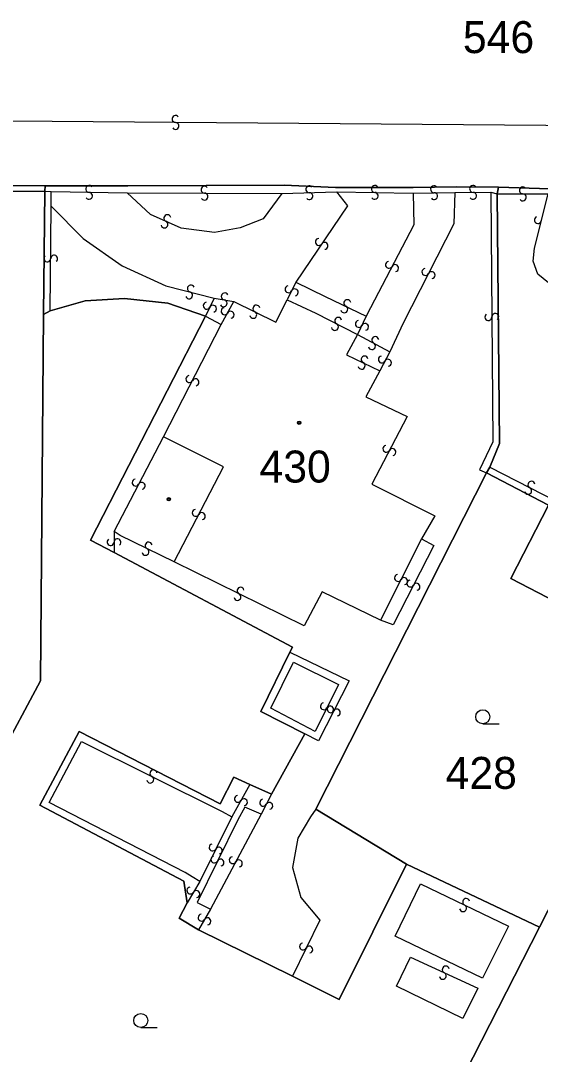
# Model space of a CAD drawing. Extents: x -600309 to -598967, y -1161267 to -1160292.
# Drawn here: x -600047.4 to -600019.7, y -1160676.4 to -1160621.4 of the extents above; entities that cross this region are included whole.
import ezdxf

# ---------------------------------------------------------------- set-up
doc = ezdxf.new("R2010")
doc.units = 0
for name, color, linetype in [('Level 1', 7, 'Continuous'), ('Level 13', 7, 'Continuous'), ('Level 3', 7, 'Continuous'), ('Level 4', 7, 'Continuous'), ('Level 5', 7, 'Continuous'), ('Level 60', 7, 'Continuous')]:
    doc.layers.add(name, color=color, linetype=linetype)

msp = doc.modelspace()

# ---------------------------------------------------------------- linework, layer by layer
at = {"layer": 'Level 1'}
for points in [[(-600110.55, -1160638.13), (-600109.32, -1160633.17), (-600107.3, -1160631.31), (-600103.3, -1160629.78), (-600088.08, -1160629.91), (-600087.71, -1160629.91), (-600086.69, -1160629.92), (-600086.33, -1160629.98), (-600085.37, -1160629.93), (-600072.54, -1160630), (-600068.88, -1160630.09), (-600046.08, -1160630.17), (-600041.68, -1160630.17), (-600033.36, -1160630.13), (-600030.62, -1160630.26), (-600026.5, -1160630.27), (-600024.2, -1160630.22), (-600021.96, -1160630.24), (-600019.23, -1160630.33), (-600012.52, -1160630.25), (-600010.87, -1160630.31), (-600002.59, -1160630.29), (-599986.11, -1160630.73), (-599979.88, -1160630.93)], [(-600072.54, -1160630), (-600068.88, -1160630.09), (-600046.08, -1160630.17)], [(-600046.09, -1160630.46), (-600046.08, -1160630.17)], [(-600046.08, -1160630.17), (-600041.68, -1160630.17), (-600033.36, -1160630.13), (-600030.62, -1160630.26), (-600026.5, -1160630.27), (-600024.2, -1160630.22), (-600021.96, -1160630.24)], [(-600022.02, -1160630.6), (-600021.96, -1160630.24)], [(-600021.96, -1160630.24), (-600019.23, -1160630.33), (-600012.52, -1160630.25), (-600010.87, -1160630.31), (-600002.59, -1160630.29)], [(-600046.17, -1160637.02), (-600046.09, -1160630.46)], [(-600022.42, -1160645.15), (-600021.9, -1160643.88), (-600022.02, -1160630.6)], [(-600045.8, -1160636.82), (-600043.94, -1160636.29), (-600041.86, -1160636.16), (-600039.55, -1160636.41), (-600037.54, -1160637.11)], [(-600046.17, -1160637.02), (-600045.8, -1160636.82)], [(-600048.56, -1160660.66), (-600046.32, -1160656.51), (-600046.17, -1160637.02)], [(-600037.54, -1160637.11), (-600043.66, -1160649.03), (-600042.41, -1160649.69)], [(-600031.68, -1160663.34), (-600022.6, -1160645.44)], [(-600022.6, -1160645.44), (-600022.42, -1160645.15)], [(-600019.29, -1160647.17), (-600022.6, -1160645.44)], [(-600012.61, -1160655.57), (-600021.3, -1160651.07), (-600019.29, -1160647.17)], [(-600033.05, -1160654.99), (-600032.92, -1160654.72), (-600042.41, -1160649.69)], [(-600033.05, -1160654.99), (-600034.6, -1160658.15), (-600032.26, -1160659.34)], [(-600019.78, -1160669.61), (-600012.61, -1160655.57)], [(-600035.19, -1160662.02), (-600036.03, -1160661.63), (-600036.77, -1160663.05), (-600044.26, -1160659.2), (-600046.36, -1160663.12), (-600038.7, -1160667.17), (-600038.52, -1160668.33)], [(-600032.26, -1160659.34), (-600034.04, -1160662.55)], [(-600034.04, -1160662.55), (-600035.19, -1160662.02)], [(-600026.85, -1160666.27), (-600031.68, -1160663.34)], [(-600032.91, -1160672.22), (-600030.43, -1160673.47), (-600026.85, -1160666.27)], [(-600019.78, -1160669.61), (-600026.85, -1160666.27)], [(-600038.52, -1160668.33), (-600038.95, -1160669.14), (-600037.92, -1160669.76)], [(-600037.92, -1160669.76), (-600032.91, -1160672.22)], [(-600030.78, -1160691.2), (-600019.78, -1160669.61)]]:
    msp.add_lwpolyline(points, dxfattribs=at)
at = {"layer": 'Level 13'}
for centre, start, end in [((-600039.138, -1160626.616), 36.698, 269.288), ((-600039.143, -1160626.984), 216.9125, 89.0105), ((-600043.735, -1160630.336), 36.3776, 268.4756), ((-600037.598, -1160630.376), 37.1641, 269.2621), ((-600032.024, -1160630.356), 39.1442, 271.2422), ((-600028.535, -1160630.336), 36.3874, 268.4854), ((-600025.382, -1160630.356), 38.4004, 270.4983), ((-600023.309, -1160630.336), 37.6727, 269.7707), ((-600020.658, -1160630.416), 37.3727, 269.4707), ((-600043.744, -1160630.704), 216.1632, 88.7532), ((-600037.601, -1160630.744), 216.9497, 89.5397), ((-600032.015, -1160630.724), 218.9297, 91.5197), ((-600028.544, -1160630.704), 216.1729, 88.7629), ((-600025.378, -1160630.724), 218.1859, 90.7759), ((-600023.31, -1160630.704), 217.4583, 90.0483), ((-600020.661, -1160630.784), 217.1583, 89.7483), ((-600039.574, -1160631.892), 13.1634, 245.7534), ((-600019.858, -1160631.993), 113.1966, 345.2946), ((-600039.727, -1160632.228), 193.3778, 65.4758), ((-600031.512, -1160633.156), 93.0469, 325.6369), ((-600031.208, -1160633.365), 273.2614, 145.3594), ((-600045.964, -1160634.037), 126.8575, 358.9555), ((-600045.596, -1160634.042), 306.643, 179.233), ((-600027.783, -1160634.374), 99.5656, 332.1556), ((-600027.457, -1160634.547), 279.7801, 151.8781), ((-600025.844, -1160634.755), 100.0747, 332.6647), ((-600025.517, -1160634.925), 280.2892, 152.3872), ((-600038.323, -1160635.642), 23.0234, 255.1214), ((-600033.125, -1160635.678), 101.0829, 333.6729), ((-600032.795, -1160635.843), 281.2974, 153.3954), ((-600038.416, -1160635.998), 202.8089, 75.3989), ((-600036.58, -1160636.422), 207.9616, 80.5516), ((-600036.519, -1160636.058), 28.1761, 260.2741), ((-600029.999, -1160636.414), 11.7573, 243.8552), ((-600037.476, -1160636.55), 101.5561, 334.1461), ((-600037.144, -1160636.711), 281.7705, 153.8685), ((-600036.531, -1160636.85), 98.6329, 330.7309), ((-600036.209, -1160637.029), 278.4185, 151.0085), ((-600035.002, -1160637.035), 190.8001, 63.3901), ((-600034.837, -1160636.705), 11.0145, 243.1125), ((-600030.16, -1160636.746), 191.5428, 64.1328), ((-600030.484, -1160637.357), 10.1916, 242.2896), ((-600029.386, -1160637.52), 101.5363, 334.1263), ((-600022.494, -1160637.151), 127.5897, 0.1797), ((-600022.126, -1160637.15), 307.8042, 179.9022), ((-600030.655, -1160637.683), 189.9772, 62.5672), ((-600029.054, -1160637.681), 281.7507, 153.8487), ((-600028.512, -1160638.378), 9.4908, 241.5888), ((-600028.687, -1160638.702), 189.2763, 61.8663), ((-600029.24, -1160639.746), 191.6325, 64.2225), ((-600029.079, -1160639.414), 11.8469, 243.9449), ((-600028.163, -1160639.414), 99.4699, 332.0599), ((-600027.837, -1160639.587), 279.6844, 151.7824), ((-600038.403, -1160640.454), 100.1588, 332.2568), ((-600038.077, -1160640.625), 279.9443, 152.5343), ((-600027.923, -1160644.164), 99.4588, 332.0488), ((-600027.597, -1160644.337), 279.6733, 151.7713), ((-600041.263, -1160645.963), 99.816, 331.914), ((-600040.937, -1160646.136), 279.6016, 152.1916), ((-600020.204, -1160646.077), 10.2722, 242.3702), ((-600020.375, -1160646.403), 190.0578, 62.6478), ((-600038.063, -1160647.574), 99.9519, 332.0499), ((-600037.737, -1160647.745), 279.7375, 152.3275), ((-600042.226, -1160649.132), 307.3727, 179.4707), ((-600042.594, -1160649.129), 127.1583, 359.7483), ((-600040.733, -1160649.645), 191.2871, 63.3851), ((-600040.568, -1160649.315), 11.0727, 243.6627), ((-600027.304, -1160651.036), 100.3824, 332.9724), ((-600026.976, -1160651.205), 280.5968, 152.6948), ((-600026.643, -1160651.335), 100.0527, 332.6427), ((-600035.678, -1160651.715), 10.9592, 243.5492), ((-600026.317, -1160651.506), 280.2672, 152.3652), ((-600035.843, -1160652.045), 191.1737, 63.2717), ((-600031.244, -1160657.867), 100.5932, 333.1832), ((-600030.916, -1160658.034), 280.8077, 152.9057), ((-600030.883, -1160658.025), 99.8771, 332.4671), ((-600030.557, -1160658.196), 280.0915, 152.1895), ((-600040.483, -1160661.764), 190.6851, 63.2751), ((-600040.316, -1160661.436), 10.8996, 242.9976), ((-600035.821, -1160662.79), 98.2453, 330.8353), ((-600035.499, -1160662.971), 278.4597, 150.5577), ((-600034.473, -1160662.995), 99.7349, 332.3249), ((-600034.147, -1160663.166), 279.9494, 152.0474), ((-600037.165, -1160665.378), 100.7929, 333.3829), ((-600036.836, -1160665.543), 281.0073, 153.1053), ((-600037.075, -1160666.018), 101.0629, 333.6529), ((-600036.745, -1160666.183), 281.2773, 153.3753), ((-600036.092, -1160666.053), 99.2037, 331.7937), ((-600035.768, -1160666.228), 279.4182, 151.5161), ((-600038.348, -1160667.666), 96.7147, 329.3047), ((-600038.032, -1160667.855), 276.9292, 149.0272), ((-600023.678, -1160668.275), 11.648, 243.746), ((-600023.841, -1160668.605), 191.4336, 64.0236), ((-600037.758, -1160669.116), 96.5791, 329.1691), ((-600037.442, -1160669.305), 276.7935, 148.8915), ((-600032.355, -1160670.649), 101.1359, 333.7259), ((-600032.025, -1160670.812), 281.3504, 153.4484), ((-600024.918, -1160672.207), 192.3526, 64.9426), ((-600024.761, -1160671.873), 12.5671, 244.6651)]:
    msp.add_arc(centre, 0.184, start, end, dxfattribs=at)
at = {"layer": 'Level 3'}
for points in [[(-599975.66, -1160627.31), (-600102.63, -1160626.29), (-600106.65, -1160627.29), (-600110.85, -1160630.78), (-600112.23, -1160633.39)], [(-600051.62, -1160630.46), (-600046.09, -1160630.46)], [(-600046.09, -1160630.46), (-600045.75, -1160630.48)], [(-600045.75, -1160630.48), (-600041.72, -1160630.55)], [(-600045.75, -1160631.26), (-600045.75, -1160630.48)], [(-600041.72, -1160630.55), (-600033.48, -1160630.58)], [(-600033.48, -1160630.58), (-600034.48, -1160631.92), (-600035.7, -1160632.41), (-600037.07, -1160632.65), (-600038.83, -1160632.43), (-600040.47, -1160631.7), (-600041.72, -1160630.55)], [(-600033.48, -1160630.58), (-600030.57, -1160630.49)], [(-600030.57, -1160630.49), (-600029.98, -1160631.23), (-600032.73, -1160635.29)], [(-600030.57, -1160630.49), (-600026.5, -1160630.56)], [(-600026.5, -1160630.56), (-600026.46, -1160632.25), (-600028.77, -1160636.67), (-600028.99, -1160637.11)], [(-600024.27, -1160630.52), (-600024.33, -1160632.2), (-600027.03, -1160637.48), (-600027.74, -1160639)], [(-600026.5, -1160630.56), (-600024.27, -1160630.52)], [(-600024.27, -1160630.52), (-600022.36, -1160630.51)], [(-600022.36, -1160630.51), (-600022.26, -1160643.79), (-600022.97, -1160645.29), (-600022.6, -1160645.44)], [(-600022.36, -1160630.51), (-600022.02, -1160630.6)], [(-600022.02, -1160630.6), (-600019.31, -1160630.6)], [(-600012.6, -1160630.64), (-600013.14, -1160632.05), (-600013.93, -1160634.02), (-600015.65, -1160634.19), (-600017.5, -1160634.55), (-600018, -1160635.14), (-600018.61, -1160635.41), (-600019.3, -1160635.34), (-600019.86, -1160634.88), (-600020.11, -1160634.18), (-600020.04, -1160633.49), (-600019.31, -1160630.6)], [(-600045.8, -1160636.82), (-600045.75, -1160631.26)], [(-600045.75, -1160631.26), (-600044.05, -1160632.97), (-600041.98, -1160634.43), (-600039.66, -1160635.49), (-600037.08, -1160636.15)], [(-600032.73, -1160635.29), (-600033.19, -1160636.23)], [(-600032.73, -1160635.29), (-600031.18, -1160636.06), (-600028.99, -1160637.11)], [(-600037.08, -1160636.15), (-600037.54, -1160637.11)], [(-600037.08, -1160636.15), (-600036.03, -1160636.32)], [(-600036.71, -1160637.56), (-600036.03, -1160636.32)], [(-600036.03, -1160636.32), (-600033.81, -1160637.42), (-600033.19, -1160636.23)], [(-600033.19, -1160636.23), (-600031.68, -1160636.95), (-600029.46, -1160638.09)], [(-600037.54, -1160637.11), (-600036.71, -1160637.56)], [(-600028.99, -1160637.11), (-600029.46, -1160638.09)], [(-600039.78, -1160643.53), (-600036.71, -1160637.56)], [(-600029.46, -1160638.09), (-600030.05, -1160639.16), (-600028.27, -1160640.01)], [(-600029.46, -1160638.09), (-600027.74, -1160639)], [(-600027.74, -1160639), (-600028.27, -1160640.01)], [(-600028.27, -1160640.01), (-600029.02, -1160641.4), (-600026.81, -1160642.45), (-600028.7, -1160646.05), (-600025.35, -1160647.73), (-600026.05, -1160648.95)], [(-600042.41, -1160648.57), (-600039.78, -1160643.53)], [(-600039.21, -1160650.18), (-600036.59, -1160645.13), (-600039.78, -1160643.53)], [(-600022.42, -1160645.15), (-600018.16, -1160647.33)], [(-600042.41, -1160648.57), (-600042.41, -1160649.69)], [(-600039.21, -1160650.18), (-600042.09, -1160648.77), (-600042.41, -1160648.57)], [(-600026.05, -1160648.95), (-600025.4, -1160649.31), (-600027.56, -1160653.53), (-600028.24, -1160653.29)], [(-600026.05, -1160648.95), (-600028.24, -1160653.29)], [(-600028.24, -1160653.29), (-600031.33, -1160651.78), (-600032.3, -1160653.58), (-600039.21, -1160650.18)], [(-600033.05, -1160654.99), (-600029.9, -1160656.52), (-600031.54, -1160659.7), (-600032.26, -1160659.34)], [(-600032.87, -1160655.52), (-600030.46, -1160656.7), (-600031.71, -1160659.2), (-600034.07, -1160657.97), (-600032.87, -1160655.52)], [(-600037.85, -1160667.19), (-600038.26, -1160666.94), (-600038.63, -1160666.71), (-600045.86, -1160662.99), (-600044.14, -1160659.74), (-600036.65, -1160663.47), (-600036.14, -1160663.74)], [(-600035.19, -1160662.02), (-600036.14, -1160663.74)], [(-600034.04, -1160662.55), (-600034.59, -1160663.61)], [(-600034.59, -1160663.61), (-600035.45, -1160663.24), (-600035.83, -1160663.9), (-600037.99, -1160668.31), (-600037.27, -1160668.66)], [(-600036.14, -1160663.74), (-600037.85, -1160667.19)], [(-600034.59, -1160663.61), (-600037.27, -1160668.66)], [(-600031.68, -1160663.34), (-600031.95, -1160663.75), (-600032.63, -1160664.89), (-600032.91, -1160666.44), (-600032.48, -1160668.04), (-600031.46, -1160669.25), (-600032.91, -1160672.22)], [(-600037.85, -1160667.19), (-600038.52, -1160668.33)], [(-600027.45, -1160670.1), (-600026.1, -1160667.32), (-600021.43, -1160669.57), (-600022.81, -1160672.33), (-600027.45, -1160670.1)], [(-600037.27, -1160668.66), (-600037.92, -1160669.76)], [(-600027.39, -1160672.76), (-600026.63, -1160671.22), (-600023.06, -1160672.87), (-600023.85, -1160674.47), (-600027.39, -1160672.76)]]:
    msp.add_lwpolyline(points, dxfattribs=at)
at = {"layer": 'Level 5'}
for p, q in [((-600022.79, -1160658.8), (-600021.915, -1160658.8)), ((-600040.99, -1160674.96), (-600040.115, -1160674.96))]:
    msp.add_line(p, q, dxfattribs=at)
for centre, radius in [((-600032.56, -1160642.78), 0.09), ((-600032.56, -1160642.78), 0.0521), ((-600039.5, -1160646.85), 0.09), ((-600039.5, -1160646.85), 0.0521), ((-600022.79, -1160658.425), 0.375), ((-600040.99, -1160674.585), 0.375)]:
    msp.add_circle(centre, radius, dxfattribs=at)
at = {"layer": 'Level 60'}
for points in [[(-599979.88, -1160630.93), (-599986.11, -1160630.73), (-600002.59, -1160630.29), (-600010.87, -1160630.31), (-600012.52, -1160630.25), (-600019.23, -1160630.33), (-600021.96, -1160630.24), (-600024.2, -1160630.22), (-600026.5, -1160630.27), (-600030.62, -1160630.26), (-600033.36, -1160630.13), (-600041.68, -1160630.17), (-600046.08, -1160630.17), (-600068.88, -1160630.09), (-600072.54, -1160630), (-600085.37, -1160629.93), (-600086.33, -1160629.98), (-600086.69, -1160629.92), (-600087.71, -1160629.91), (-600088.08, -1160629.91), (-600103.3, -1160629.78)], [(-600068.88, -1160630.09), (-600046.08, -1160630.17), (-600046.09, -1160630.46), (-600046.17, -1160637.02), (-600046.32, -1160656.51), (-600048.56, -1160660.66)], [(-600048.56, -1160660.66), (-600046.32, -1160656.51), (-600046.17, -1160637.02), (-600045.8, -1160636.82), (-600043.94, -1160636.29), (-600041.86, -1160636.16), (-600039.55, -1160636.41), (-600037.54, -1160637.11), (-600043.66, -1160649.03), (-600042.41, -1160649.69), (-600032.92, -1160654.72), (-600033.05, -1160654.99), (-600034.6, -1160658.15), (-600032.26, -1160659.34), (-600034.04, -1160662.55), (-600035.19, -1160662.02), (-600036.03, -1160661.63), (-600036.77, -1160663.05), (-600044.26, -1160659.2), (-600046.36, -1160663.12), (-600038.7, -1160667.17), (-600038.52, -1160668.33), (-600038.95, -1160669.14), (-600037.92, -1160669.76), (-600032.91, -1160672.22), (-600030.43, -1160673.47), (-600026.85, -1160666.27), (-600019.78, -1160669.61), (-600030.78, -1160691.2)]]:
    msp.add_lwpolyline(points, dxfattribs=at)
for points in [[(-600022.42, -1160645.15), (-600022.6, -1160645.44), (-600031.68, -1160663.34), (-600026.85, -1160666.27), (-600030.43, -1160673.47), (-600032.91, -1160672.22), (-600037.92, -1160669.76), (-600038.95, -1160669.14), (-600038.52, -1160668.33), (-600038.7, -1160667.17), (-600046.36, -1160663.12), (-600044.26, -1160659.2), (-600036.77, -1160663.05), (-600036.03, -1160661.63), (-600035.19, -1160662.02), (-600034.04, -1160662.55), (-600032.26, -1160659.34), (-600034.6, -1160658.15), (-600033.05, -1160654.99), (-600032.92, -1160654.72), (-600042.41, -1160649.69), (-600043.66, -1160649.03), (-600037.54, -1160637.11), (-600039.55, -1160636.41), (-600041.86, -1160636.16), (-600043.94, -1160636.29), (-600045.8, -1160636.82), (-600046.17, -1160637.02), (-600046.09, -1160630.46), (-600046.08, -1160630.17), (-600041.68, -1160630.17), (-600033.36, -1160630.13), (-600030.62, -1160630.26), (-600026.5, -1160630.27), (-600024.2, -1160630.22), (-600021.96, -1160630.24), (-600022.02, -1160630.6), (-600021.9, -1160643.88)], [(-600011.81, -1160653.96), (-600012.61, -1160655.57), (-600021.3, -1160651.07), (-600019.29, -1160647.17), (-600022.6, -1160645.44), (-600022.42, -1160645.15), (-600021.9, -1160643.88), (-600022.02, -1160630.6), (-600021.96, -1160630.24), (-600019.23, -1160630.33), (-600012.52, -1160630.25), (-600010.87, -1160630.31), (-600002.59, -1160630.29), (-600002.53, -1160630.65), (-600002.45, -1160635.16), (-600003.67, -1160637.9), (-600004.18, -1160638.78)], [(-600012.61, -1160655.57), (-600019.78, -1160669.61), (-600026.85, -1160666.27), (-600031.68, -1160663.34), (-600022.6, -1160645.44), (-600019.29, -1160647.17), (-600021.3, -1160651.07)], [(-600003.38, -1160666.65), (-600018.5, -1160697.35), (-600022.26, -1160695.47), (-600030.78, -1160691.2), (-600019.78, -1160669.61), (-600012.61, -1160655.57), (-600002.05, -1160660.84)]]:
    msp.add_lwpolyline(points, close=True, dxfattribs=at)

# ---------------------------------------------------------------- texts
at = {"layer": 'Level 4'}
for s, p in [('546', (-600023.85, -1160623.11)), ('430', (-600034.67, -1160645.96)), ('428', (-600024.77, -1160662.26))]:
    msp.add_text(s, height=1.7, dxfattribs=at).set_placement(p)

doc.saveas('drawing.dxf')
